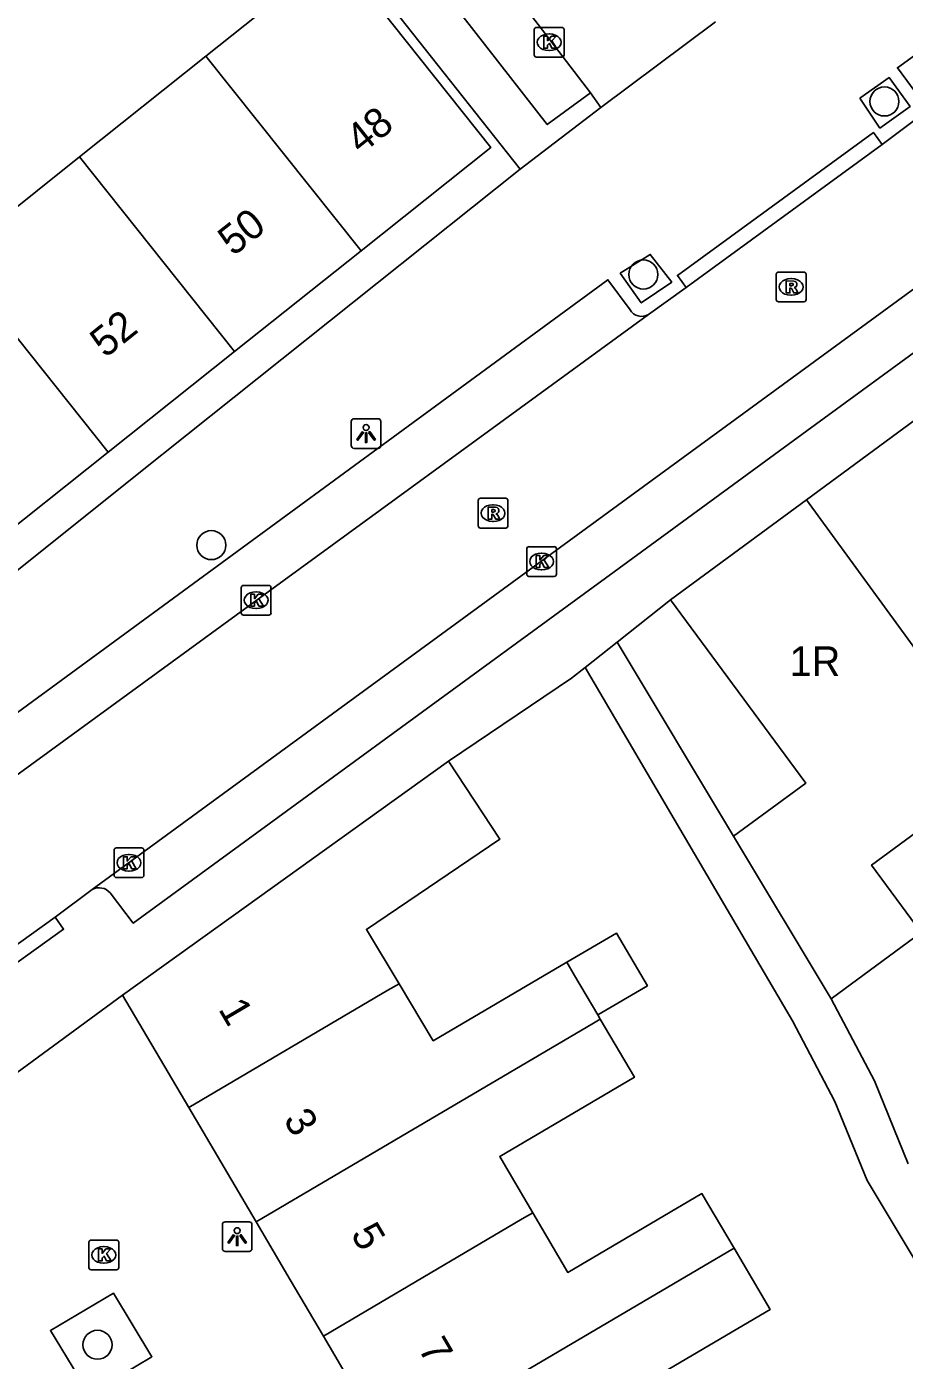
# Model space of a CAD drawing. Extents: x 161771 to 163125, y 382479 to 383177.
# Drawn here: x 162167.7 to 162197.24, y 382896.99 to 382941.88 of the extents above; entities that cross this region are included whole.
import ezdxf

# ---------------------------------------------------------------- set-up
doc = ezdxf.new("R2010")
doc.units = 0
for name, color, linetype in [('IMGEO_Boom', 7, 'Continuous'), ('IMGEO_Hek', 7, 'Continuous'), ('IMGEO_Kolk', 7, 'Continuous'), ('IMGEO_Lichtpunt', 7, 'Continuous'), ('IMGEO_Muur', 7, 'Continuous'), ('IMGEO_Pand', 7, 'Continuous'), ('IMGEO_Pand_nummerreeks', 7, 'Continuous'), ('IMGEO_Rijbaan_lokaal_open', 7, 'Continuous'), ('IMGEO_Rioolput', 7, 'Continuous'), ('IMGEO_Voetpad_open', 7, 'Continuous'), ('IMGEO_Woonerf_open', 7, 'Continuous')]:
    doc.layers.add(name, color=color, linetype=linetype)

msp = doc.modelspace()

# ---------------------------------------------------------------- linework, layer by layer
at = {"layer": 'IMGEO_Boom'}
for centre in [(162196.572, 382939.359), (162188.459, 382933.535), (162173.919, 382924.428), (162170.088, 382897.518)]:
    msp.add_circle(centre, 0.489, dxfattribs=at)
at = {"layer": 'IMGEO_Hek'}
msp.add_lwpolyline([(162191.493, 382914.631), (162187.572, 382921.16)], dxfattribs=at)
at = {"layer": 'IMGEO_Kolk'}
for p, q in [((162184.788, 382940.926), (162184.788, 382941.778)), ((162184.863, 382941.852), (162185.715, 382941.852)), ((162185.789, 382941.778), (162185.789, 382940.926)), ((162185.276, 382941.632), (162185.301, 382941.632)), ((162185.715, 382940.852), (162184.863, 382940.852)), ((162185.299, 382941.072), (162185.274, 382941.072)), ((162184.534, 382923.45), (162184.534, 382924.302)), ((162184.609, 382924.376), (162185.461, 382924.376)), ((162185.535, 382924.302), (162185.535, 382923.45)), ((162185.022, 382924.156), (162185.047, 382924.156)), ((162185.461, 382923.376), (162184.609, 382923.376)), ((162185.045, 382923.596), (162185.02, 382923.596)), ((162174.926, 382922.148), (162174.926, 382923)), ((162175.001, 382923.074), (162175.853, 382923.074)), ((162175.927, 382923), (162175.927, 382922.148)), ((162175.414, 382922.854), (162175.439, 382922.854)), ((162175.853, 382922.074), (162175.001, 382922.074)), ((162175.437, 382922.294), (162175.412, 382922.294)), ((162170.647, 382913.312), (162170.647, 382914.164)), ((162170.722, 382914.238), (162171.574, 382914.238)), ((162171.135, 382914.018), (162171.16, 382914.018)), ((162171.648, 382914.164), (162171.648, 382913.312)), ((162171.574, 382913.238), (162170.722, 382913.238)), ((162171.158, 382913.458), (162171.133, 382913.458)), ((162169.8, 382900.114), (162169.8, 382900.966)), ((162169.875, 382901.04), (162170.727, 382901.04)), ((162170.801, 382900.966), (162170.801, 382900.114)), ((162170.288, 382900.82), (162170.313, 382900.82)), ((162170.727, 382900.04), (162169.875, 382900.04)), ((162170.311, 382900.26), (162170.286, 382900.26))]:
    msp.add_line(p, q, dxfattribs=at)
for points in [[(162184.788, 382940.926), (162184.788, 382941.778)], [(162184.863, 382941.852), (162185.715, 382941.852)], [(162185.789, 382941.778), (162185.789, 382940.926)], [(162185.109, 382941.552), (162185.232, 382941.552), (162185.232, 382941.401), (162185.362, 382941.552), (162185.526, 382941.552), (162185.38, 382941.401), (162185.533, 382941.152), (162185.381, 382941.152), (162185.296, 382941.316), (162185.232, 382941.249), (162185.232, 382941.152), (162185.109, 382941.152), (162185.109, 382941.552)], [(162185.715, 382940.852), (162184.863, 382940.852)], [(162184.534, 382923.45), (162184.534, 382924.302)], [(162184.609, 382924.376), (162185.461, 382924.376)], [(162185.535, 382924.302), (162185.535, 382923.45)], [(162184.855, 382924.076), (162184.978, 382924.076), (162184.978, 382923.925), (162185.108, 382924.076), (162185.272, 382924.076), (162185.126, 382923.925), (162185.279, 382923.676), (162185.127, 382923.676), (162185.042, 382923.84), (162184.978, 382923.773), (162184.978, 382923.676), (162184.855, 382923.676), (162184.855, 382924.076)], [(162185.461, 382923.376), (162184.609, 382923.376)], [(162174.926, 382922.148), (162174.926, 382923)], [(162175.001, 382923.074), (162175.853, 382923.074)], [(162175.927, 382923), (162175.927, 382922.148)], [(162175.247, 382922.774), (162175.37, 382922.774), (162175.37, 382922.623), (162175.5, 382922.774), (162175.664, 382922.774), (162175.518, 382922.623), (162175.671, 382922.374), (162175.519, 382922.374), (162175.434, 382922.538), (162175.37, 382922.471), (162175.37, 382922.374), (162175.247, 382922.374), (162175.247, 382922.774)], [(162175.853, 382922.074), (162175.001, 382922.074)], [(162170.647, 382913.312), (162170.647, 382914.164)], [(162170.722, 382914.238), (162171.574, 382914.238)], [(162170.968, 382913.938), (162171.091, 382913.938), (162171.091, 382913.787), (162171.221, 382913.938), (162171.385, 382913.938), (162171.239, 382913.787), (162171.392, 382913.538), (162171.24, 382913.538), (162171.155, 382913.702), (162171.091, 382913.635), (162171.091, 382913.538), (162170.968, 382913.538), (162170.968, 382913.938)], [(162171.648, 382914.164), (162171.648, 382913.312)], [(162171.574, 382913.238), (162170.722, 382913.238)], [(162169.8, 382900.114), (162169.8, 382900.966)], [(162169.875, 382901.04), (162170.727, 382901.04)], [(162170.801, 382900.966), (162170.801, 382900.114)], [(162170.121, 382900.74), (162170.244, 382900.74), (162170.244, 382900.589), (162170.374, 382900.74), (162170.538, 382900.74), (162170.392, 382900.589), (162170.545, 382900.34), (162170.393, 382900.34), (162170.308, 382900.504), (162170.244, 382900.437), (162170.244, 382900.34), (162170.121, 382900.34), (162170.121, 382900.74)], [(162170.727, 382900.04), (162169.875, 382900.04)]]:
    msp.add_lwpolyline(points, dxfattribs=at)
for centre, start, end in [((162184.865, 382941.776), 91.552, 178.448), ((162184.865, 382941.776), 91.552, 178.448), ((162185.713, 382941.776), 1.552, 88.448), ((162185.713, 382941.776), 1.552, 88.448), ((162184.865, 382940.928), 181.552, 268.448), ((162184.865, 382940.928), 181.552, 268.448), ((162185.713, 382940.928), 271.552, 358.448), ((162185.713, 382940.928), 271.552, 358.448), ((162184.611, 382924.3), 91.552, 178.448), ((162184.611, 382924.3), 91.552, 178.448), ((162185.459, 382924.3), 1.552, 88.448), ((162185.459, 382924.3), 1.552, 88.448), ((162184.611, 382923.452), 181.552, 268.448), ((162184.611, 382923.452), 181.552, 268.448), ((162185.459, 382923.452), 271.552, 358.448), ((162185.459, 382923.452), 271.552, 358.448), ((162175.003, 382922.998), 91.552, 178.448), ((162175.003, 382922.998), 91.552, 178.448), ((162175.851, 382922.998), 1.552, 88.448), ((162175.851, 382922.998), 1.552, 88.448), ((162175.003, 382922.15), 181.552, 268.448), ((162175.003, 382922.15), 181.552, 268.448), ((162175.851, 382922.15), 271.552, 358.448), ((162175.851, 382922.15), 271.552, 358.448), ((162170.724, 382914.162), 91.552, 178.448), ((162170.724, 382914.162), 91.552, 178.448), ((162171.572, 382914.162), 1.552, 88.448), ((162171.572, 382914.162), 1.552, 88.448), ((162170.724, 382913.314), 181.552, 268.448), ((162170.724, 382913.314), 181.552, 268.448), ((162171.572, 382913.314), 271.552, 358.448), ((162171.572, 382913.314), 271.552, 358.448), ((162169.877, 382900.964), 91.552, 178.448), ((162169.877, 382900.964), 91.552, 178.448), ((162170.725, 382900.964), 1.552, 88.448), ((162170.725, 382900.964), 1.552, 88.448), ((162169.877, 382900.116), 181.552, 268.448), ((162169.877, 382900.116), 181.552, 268.448), ((162170.725, 382900.116), 271.552, 358.448), ((162170.725, 382900.116), 271.552, 358.448)]:
    msp.add_arc(centre, 0.0765, start, end, dxfattribs=at)
for centre, major_axis, ratio, start_param, end_param in [((162185.275, 382941.352), (-0.387, 0.002), 0.722429, 4.712389, 7.853982), ((162185.3, 382941.352), (-0.39, 0.002), 0.717154, 1.570796, 4.712389), ((162185.021, 382923.876), (-0.387, 0.002), 0.722429, 4.712389, 7.853982), ((162185.046, 382923.876), (-0.39, 0.002), 0.717154, 1.570796, 4.712389), ((162175.413, 382922.574), (-0.387, 0.002), 0.722429, 4.712389, 7.853982), ((162175.438, 382922.574), (-0.39, 0.002), 0.717154, 1.570796, 4.712389), ((162171.134, 382913.738), (-0.387, 0.002), 0.722429, 4.712389, 7.853982), ((162171.159, 382913.738), (-0.39, 0.002), 0.717154, 1.570796, 4.712389), ((162170.287, 382900.54), (-0.387, 0.002), 0.722429, 4.712389, 7.853982), ((162170.312, 382900.54), (-0.39, 0.002), 0.717154, 1.570796, 4.712389)]:
    msp.add_ellipse(centre, major_axis=major_axis, ratio=ratio, start_param=start_param, end_param=end_param, dxfattribs=at)
at = {"layer": 'IMGEO_Lichtpunt'}
for p, q in [((162178.628, 382928.586), (162178.628, 382927.779)), ((162178.628, 382928.586), (162178.628, 382927.779)), ((162179.53, 382928.681), (162178.722, 382928.681)), ((162179.53, 382928.681), (162178.722, 382928.681)), ((162179.624, 382927.779), (162179.624, 382928.586)), ((162179.624, 382927.779), (162179.624, 382928.586)), ((162178.722, 382927.685), (162179.53, 382927.685)), ((162178.722, 382927.685), (162179.53, 382927.685)), ((162174.29, 382901.56), (162174.29, 382900.753)), ((162174.29, 382901.56), (162174.29, 382900.753)), ((162175.192, 382901.655), (162174.384, 382901.655)), ((162175.192, 382901.655), (162174.384, 382901.655)), ((162175.286, 382900.753), (162175.286, 382901.56)), ((162175.286, 382900.753), (162175.286, 382901.56)), ((162174.384, 382900.659), (162175.192, 382900.659)), ((162174.384, 382900.659), (162175.192, 382900.659))]:
    msp.add_line(p, q, dxfattribs=at)
for points in [[(162179.002, 382928.25), (162179.041, 382928.222), (162178.853, 382927.96), (162178.815, 382927.987), (162179.002, 382928.25)], [(162179.104, 382928.202), (162179.151, 382928.202), (162179.151, 382927.88), (162179.104, 382927.88), (162179.104, 382928.202)], [(162179.214, 382928.222), (162179.252, 382928.249), (162179.439, 382927.987), (162179.4, 382927.959), (162179.214, 382928.222)], [(162174.664, 382901.224), (162174.703, 382901.196), (162174.515, 382900.934), (162174.477, 382900.961), (162174.664, 382901.224)], [(162174.766, 382901.176), (162174.813, 382901.176), (162174.813, 382900.854), (162174.766, 382900.854), (162174.766, 382901.176)], [(162174.876, 382901.196), (162174.914, 382901.223), (162175.101, 382900.961), (162175.062, 382900.933), (162174.876, 382901.196)]]:
    msp.add_lwpolyline(points, dxfattribs=at)
for centre in [(162179.127, 382928.384), (162174.789, 382901.358)]:
    msp.add_circle(centre, 0.0994, dxfattribs=at)
for centre, start, end in [((162178.722, 382928.586), 90, 180), ((162178.722, 382928.586), 90, 180), ((162179.53, 382928.586), 0, 90), ((162179.53, 382928.586), 0, 90), ((162178.722, 382927.779), 180, 270), ((162178.722, 382927.779), 180, 270), ((162179.53, 382927.779), 270, 0), ((162179.53, 382927.779), 270, 360), ((162174.384, 382901.56), 90, 180), ((162174.384, 382901.56), 90, 180), ((162175.192, 382901.56), 0, 90), ((162175.192, 382901.56), 0, 90), ((162174.384, 382900.753), 180, 270), ((162174.384, 382900.753), 180, 270), ((162175.192, 382900.753), 270, 0), ((162175.192, 382900.753), 270, 360)]:
    msp.add_arc(centre, 0.0946, start, end, dxfattribs=at)
at = {"layer": 'IMGEO_Muur'}
msp.add_lwpolyline([(162181.897, 382917.155), (162186.045, 382919.947)], dxfattribs=at)
at = {"layer": 'IMGEO_Pand'}
for points in [[(162173.734, 382940.885), (162178.107, 382944.373), (162183.322, 382937.805), (162178.959, 382934.332)], [(162169.481, 382937.494), (162173.734, 382940.885)], [(162173.734, 382940.885), (162178.959, 382934.332)], [(162165.226, 382934.1), (162169.481, 382937.494)], [(162169.481, 382937.494), (162174.702, 382930.944)], [(162178.959, 382934.332), (162174.702, 382930.944)], [(162170.445, 382927.556), (162165.226, 382934.1)], [(162174.702, 382930.944), (162170.445, 382927.556)], [(162193.944, 382925.951), (162198.248, 382929.116)], [(162170.445, 382927.556), (162166.187, 382924.168)], [(162193.944, 382925.951), (162189.375, 382922.592)], [(162199.199, 382918.755), (162193.944, 382925.951)], [(162189.375, 382922.592), (162193.923, 382916.418), (162191.493, 382914.631)], [(162199.199, 382918.755), (162200.549, 382916.903), (162196.141, 382913.662), (162197.811, 382911.39), (162194.779, 382909.16)], [(162181.897, 382917.155), (162170.933, 382909.288)], [(162180.236, 382909.669), (162179.141, 382911.494), (162183.63, 382914.535), (162181.897, 382917.155)], [(162191.493, 382914.631), (162194.779, 382909.16)], [(162185.884, 382910.388), (162187.555, 382911.371), (162188.597, 382909.6), (162186.926, 382908.617)], [(162180.236, 382909.669), (162181.39, 382907.746), (162185.884, 382910.388)], [(162185.884, 382910.388), (162186.144, 382909.946), (162186.926, 382908.617)], [(162173.16, 382905.504), (162179.858, 382909.446), (162180.236, 382909.669)], [(162170.933, 382909.288), (162173.16, 382905.504)], [(162186.926, 382908.617), (162187.009, 382908.475)], [(162187.009, 382908.475), (162186.777, 382908.339), (162175.425, 382901.656)], [(162187.009, 382908.475), (162188.159, 382906.52), (162183.623, 382903.853), (162183.825, 382903.509), (162183.942, 382903.31), (162184.737, 382901.958)], [(162175.425, 382901.656), (162173.16, 382905.504)], [(162184.737, 382901.958), (162185.914, 382899.954), (162190.427, 382902.605), (162190.633, 382902.255), (162191.51, 382900.764)], [(162177.689, 382897.809), (162184.385, 382901.751), (162184.737, 382901.958)], [(162177.689, 382897.809), (162176.572, 382899.707), (162175.425, 382901.656)], [(162179.954, 382893.961), (162191.303, 382900.642), (162191.51, 382900.764)], [(162191.51, 382900.764), (162192.724, 382898.7), (162188.013, 382895.931), (162188.184, 382895.64), (162189.064, 382894.144)], [(162179.954, 382893.961), (162177.689, 382897.809)]]:
    msp.add_lwpolyline(points, dxfattribs=at)
at = {"layer": 'IMGEO_Rijbaan_lokaal_open'}
for points in [[(162186.675, 382939.645), (162164.967, 382967.99), (162155.587, 382980.205), (162146.1, 382992.584), (162144.637, 382994.482)], [(162190.892, 382942.041), (162187.025, 382939.151)], [(162187.025, 382939.151), (162186.675, 382939.645)], [(162196.496, 382937.909), (162197.661, 382938.791)], [(162189.901, 382933.103), (162196.496, 382937.909)], [(162202.304, 382936.515), (162169.91, 382912.836)], [(162188.634, 382932.194), (162189.901, 382933.103)], [(162166.246, 382915.883), (162188.634, 382932.194)], [(162169.91, 382912.836), (162168.658, 382911.904)], [(162168.658, 382911.904), (162162.202, 382907.274)]]:
    msp.add_lwpolyline(points, dxfattribs=at)
at = {"layer": 'IMGEO_Rioolput'}
for p, q in [((162192.933, 382932.692), (162192.933, 382933.544)), ((162193.008, 382933.618), (162193.86, 382933.618)), ((162193.421, 382933.398), (162193.446, 382933.398)), ((162193.934, 382933.544), (162193.934, 382932.692)), ((162193.444, 382932.838), (162193.419, 382932.838)), ((162193.86, 382932.618), (162193.008, 382932.618)), ((162182.899, 382925.078), (162182.899, 382925.93)), ((162182.974, 382926.004), (162183.826, 382926.004)), ((162183.387, 382925.784), (162183.412, 382925.784)), ((162183.9, 382925.93), (162183.9, 382925.078)), ((162183.41, 382925.224), (162183.385, 382925.224)), ((162183.826, 382925.004), (162182.974, 382925.004))]:
    msp.add_line(p, q, dxfattribs=at)
for points in [[(162192.933, 382932.692), (162192.933, 382933.544)], [(162193.008, 382933.618), (162193.86, 382933.618)], [(162193.522, 382933.316), (162193.27, 382933.318), (162193.27, 382932.918)], [(162193.448, 382933.237), (162193.394, 382933.237), (162193.394, 382933.156)], [(162193.934, 382933.544), (162193.934, 382932.692)], [(162193.27, 382932.918), (162193.394, 382932.918), (162193.394, 382933.08), (162193.405, 382933.08)], [(162193.394, 382933.156), (162193.446, 382933.156)], [(162193.452, 382933.051), (162193.523, 382932.918), (162193.663, 382932.918), (162193.598, 382933.044)], [(162193.86, 382932.618), (162193.008, 382932.618)], [(162182.899, 382925.078), (162182.899, 382925.93)], [(162182.974, 382926.004), (162183.826, 382926.004)], [(162183.488, 382925.702), (162183.236, 382925.704), (162183.236, 382925.304)], [(162183.414, 382925.623), (162183.36, 382925.623), (162183.36, 382925.542)], [(162183.9, 382925.93), (162183.9, 382925.078)], [(162183.236, 382925.304), (162183.36, 382925.304), (162183.36, 382925.466), (162183.371, 382925.466)], [(162183.36, 382925.542), (162183.412, 382925.542)], [(162183.418, 382925.437), (162183.489, 382925.304), (162183.629, 382925.304), (162183.564, 382925.43)], [(162183.826, 382925.004), (162182.974, 382925.004)]]:
    msp.add_lwpolyline(points, dxfattribs=at)
for centre, radius, start, end in [((162193.01, 382933.542), 0.0765, 91.552, 178.448), ((162193.01, 382933.542), 0.0765, 91.552, 178.448), ((162193.454, 382933.141), 0.0964, 77.0061, 93.1865), ((162193.468, 382933.198), 0.0378, 276.6634, 79.6772), ((162193.521, 382933.206), 0.109, 350.3612, 89.416), ((162193.858, 382933.542), 0.0765, 1.552, 88.448), ((162193.858, 382933.542), 0.0765, 1.552, 88.448), ((162193.404, 382933.027), 0.0533, 26.0293, 88.6989), ((162193.43, 382933.345), 0.19, 274.7715, 282.9687), ((162193.519, 382933.206), 0.112, 277.5842, 350.9817), ((162193.503, 382932.991), 0.108, 29.5134, 73.7905), ((162193.01, 382932.694), 0.0765, 181.552, 268.448), ((162193.01, 382932.694), 0.0765, 181.552, 268.448), ((162193.858, 382932.694), 0.0765, 271.552, 358.448), ((162193.858, 382932.694), 0.0765, 271.552, 358.448), ((162182.976, 382925.928), 0.0765, 91.552, 178.448), ((162182.976, 382925.928), 0.0765, 91.552, 178.448), ((162183.42, 382925.527), 0.0964, 77.0061, 93.1865), ((162183.434, 382925.584), 0.0378, 276.6634, 79.6772), ((162183.487, 382925.592), 0.109, 350.3612, 89.416), ((162183.824, 382925.928), 0.0765, 1.552, 88.448), ((162183.824, 382925.928), 0.0765, 1.552, 88.448), ((162183.37, 382925.413), 0.0533, 26.0293, 88.6989), ((162183.396, 382925.731), 0.19, 274.7715, 282.9687), ((162183.485, 382925.592), 0.112, 277.5842, 350.9817), ((162183.469, 382925.377), 0.108, 29.5134, 73.7905), ((162182.976, 382925.08), 0.0765, 181.552, 268.448), ((162182.976, 382925.08), 0.0765, 181.552, 268.448), ((162183.824, 382925.08), 0.0765, 271.552, 358.448), ((162183.824, 382925.08), 0.0765, 271.552, 358.448)]:
    msp.add_arc(centre, radius, start, end, dxfattribs=at)
for centre, major_axis, ratio, start_param, end_param in [((162193.42, 382933.118), (-0.387, 0.002), 0.722429, 4.712389, 7.853982), ((162193.445, 382933.118), (-0.39, 0.002), 0.717154, 1.570796, 4.712389), ((162183.386, 382925.504), (-0.387, 0.002), 0.722429, 4.712389, 7.853982), ((162183.411, 382925.504), (-0.39, 0.002), 0.717154, 1.570796, 4.712389)]:
    msp.add_ellipse(centre, major_axis=major_axis, ratio=ratio, start_param=start_param, end_param=end_param, dxfattribs=at)
at = {"layer": 'IMGEO_Voetpad_open'}
for points in [[(162184.31, 382937.075), (162171.315, 382953.515), (162139.621, 382994.827)], [(162197.768, 382939.473), (162197.012, 382940.496), (162219.333, 382956.729), (162220.107, 382955.704)], [(162186.675, 382939.645), (162185.226, 382938.58), (162181.523, 382943.341)], [(162195.74, 382939.468), (162196.731, 382940.16), (162197.436, 382939.193), (162196.421, 382938.464), (162195.74, 382939.468)], [(162187.025, 382939.151), (162184.31, 382937.075)], [(162189.901, 382933.103), (162189.607, 382933.507), (162196.202, 382938.313), (162196.496, 382937.909)], [(162143.255, 382904.278), (162148.274, 382908.294), (162171.48, 382926.845), (162184.31, 382937.075)], [(162170.512, 382912.727), (162171.292, 382911.704), (162187.482, 382923.534), (162193.966, 382928.272), (162202.869, 382934.777)], [(162187.682, 382933.586), (162188.693, 382934.213), (162189.412, 382933.282), (162188.39, 382932.582), (162187.682, 382933.586)], [(162166.295, 382916.496), (162165.575, 382917.472), (162187.266, 382933.357), (162188.01, 382932.352)], [(162189.375, 382922.592), (162187.572, 382921.16)], [(162187.572, 382921.16), (162186.497, 382920.306)], [(162191.493, 382914.631), (162187.572, 382921.16)], [(162186.497, 382920.306), (162186.045, 382919.947), (162181.897, 382917.155)], [(162221.515, 382860.221), (162221.205, 382860.984), (162195.988, 382903.042), (162194.907, 382905.701), (162193.476, 382908.415), (162186.497, 382920.306)], [(162168.658, 382911.904), (162168.949, 382911.498), (162162.493, 382906.868), (162162.202, 382907.274)], [(162170.933, 382909.288), (162162.894, 382903.388)], [(162194.779, 382909.16), (162196.234, 382906.4), (162197.376, 382903.61)]]:
    msp.add_lwpolyline(points, dxfattribs=at)
for centre, radius, start, end in [((162188.398, 382932.572), 0.446, 209.5917, 301.9904), ((162170.144, 382912.409), 0.487, 40.7842, 118.6899)]:
    msp.add_arc(centre, radius, start, end, dxfattribs=at)
at = {"layer": 'IMGEO_Woonerf_open'}
msp.add_lwpolyline([(162169.802, 382895.854), (162168.503, 382897.992), (162170.621, 382899.258), (162171.919, 382897.112), (162169.802, 382895.854)], dxfattribs=at)

# ---------------------------------------------------------------- texts
at = {"layer": 'IMGEO_Pand_nummerreeks'}
for s, rotation, p in [('48', 38.5159, (162178.957, 382937.552)), ('50', 38.5159, (162174.656, 382934.129)), ('52', 38.5159, (162170.349, 382930.702)), ('1', 300.4811, (162174.137, 382908.814)), ('3', 300.4811, (162176.326, 382905.094)), ('5', 300.4811, (162178.592, 382901.244)), ('7', 300.4811, (162180.859, 382897.393))]:
    msp.add_text(s, height=1, rotation=rotation, dxfattribs=at).set_placement(p)
msp.add_text('1R', height=1, dxfattribs=at).set_placement((162193.379, 382920.022))

doc.saveas('drawing.dxf')
